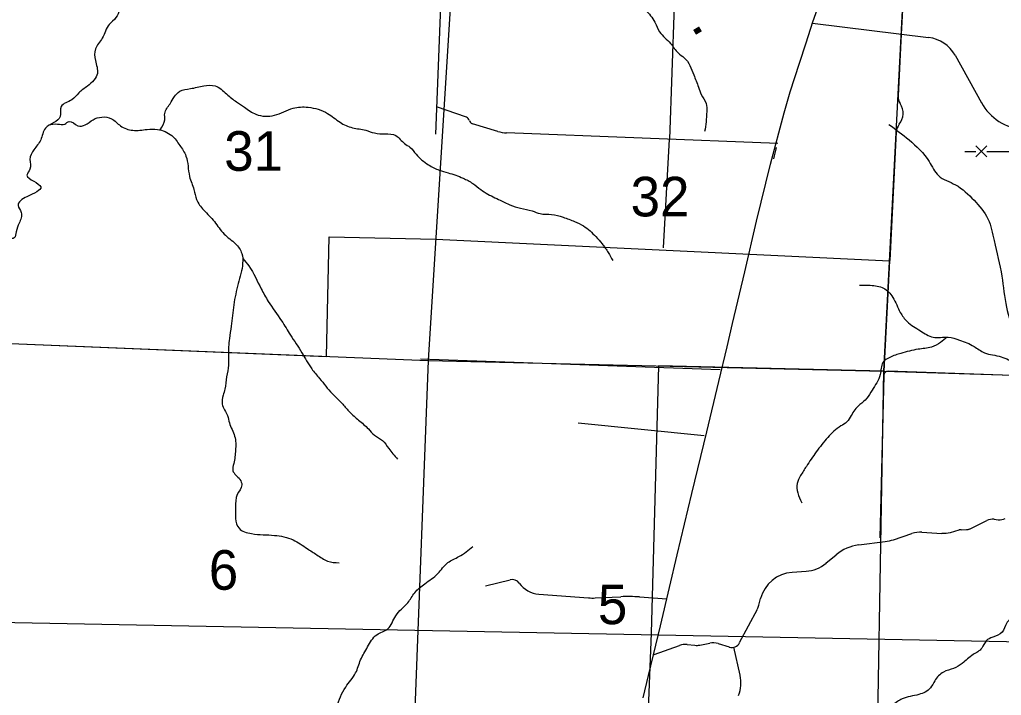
# Model space of a CAD drawing. Extents: x 1219626 to 1426462, y 456797 to 752399.
# Drawn here: x 1281776 to 1292936, y 687748 to 695425 of the extents above; entities that cross this region are included whole.
import ezdxf

# ---------------------------------------------------------------- set-up
doc = ezdxf.new("R2010")
doc.units = 0
for name, color, linetype in [('Local Roads Improved', 7, 'Continuous'), ('Narrow River Creek and Branch and Slough', 7, 'Continuous'), ('Narrow River Creek and Branch and Slough Text', 7, 'Continuous'), ('Quad Borders', 7, 'Continuous'), ('Section Lines', 7, 'Continuous'), ('Section Numbers', 7, 'Continuous'), ('State Forest', 7, 'Continuous'), ('State Routes Highway Center Lines', 7, 'Continuous'), ('Uninventoried Roads and Features', 7, 'Continuous')]:
    doc.layers.add(name, color=color, linetype=linetype)

msp = doc.modelspace()

# ---------------------------------------------------------------- linework, layer by layer
at = {"layer": 'Local Roads Improved'}
for p, q in [((1286608, 696794), (1286503, 694125)), ((1290789, 695385), (1292108, 695224)), ((1292409, 695021), (1292709, 694482)), ((1286856, 694316), (1286515, 694434)), ((1287211, 694156), (1286922, 694243)), ((1290395, 694017), (1287311, 694139))]:
    msp.add_line(p, q, dxfattribs=at)
for centre, radius, start, end in [((1292060, 694827), 400, 29.0833, 83.0227), ((1293233, 694774), 600, 209.0833, 265.474), ((1286839, 694269), 50, 12.697, 70.9024), ((1286937, 694291), 50, 192.697, 253.1932), ((1287327, 694539), 400, 253.1933, 267.7305)]:
    msp.add_arc(centre, radius, start, end, dxfattribs=at)
at = {"layer": 'Narrow River Creek and Branch and Slough'}
for points in [[(1285008, 702737), (1284934, 702733), (1284850, 702698), (1284761, 702668), (1284657, 702653), (1284588, 702688), (1284490, 702703), (1284430, 702688), (1284376, 702634), (1284341, 702629), (1284262, 702658), (1284183, 702673), (1284149, 702658), (1284030, 702599), (1283971, 702564), (1283882, 702500), (1283847, 702431), (1283872, 702347), (1283872, 702278), (1283877, 702228), (1283862, 702189), (1283808, 702189), (1283719, 702204), (1283630, 702179), (1283556, 702130), (1283462, 702070), (1283331, 701942), (1283247, 701868), (1283148, 701739), (1283005, 701705), (1282897, 701695), (1282822, 701640), (1282743, 701487), (1282753, 701329), (1282694, 701191), (1282650, 701136), (1282605, 701082), (1282561, 700904), (1282580, 700711), (1282630, 700349), (1282635, 700147), (1282645, 699915), (1282600, 699697), (1282496, 699514), (1282388, 699317), (1282319, 699173), (1282279, 699050), (1282230, 698916), (1282180, 698783), (1282161, 698689), (1282282, 698523), (1282282, 698345), (1282270, 698211), (1282326, 698111), (1282482, 697978), (1282582, 697833), (1282526, 697611), (1282582, 697500), (1282737, 697422), (1282826, 697311), (1282871, 697155), (1282715, 697122), (1282671, 697044), (1282671, 696933), (1282637, 696777), (1282582, 696610), (1282515, 696488), (1282604, 696321), (1282726, 696154), (1282804, 696065), (1282871, 695965), (1282904, 695716), (1282915, 695638), (1282871, 695449), (1282793, 695371), (1282715, 695216), (1282637, 695093), (1282637, 694960), (1282659, 694815), (1282548, 694671), (1282448, 694593), (1282370, 694515), (1282248, 694437), (1282237, 694326), (1282070, 694193), (1282015, 694059), (1281937, 693948), (1281893, 693837), (1281893, 693726), (1281859, 693659), (1281937, 693592)], [(1282896, 695776), (1282943, 695838), (1283005, 695916), (1283067, 695962), (1283114, 696001), (1283184, 696047), (1283238, 696094), (1283331, 696094), (1283432, 696063), (1283532, 696063), (1283625, 696078), (1283687, 696109), (1283734, 696164), (1283804, 696234), (1283920, 696303), (1284005, 696319), (1284129, 696342), (1284245, 696389), (1284323, 696435), (1284370, 696474), (1284432, 696544), (1284478, 696598), (1284532, 696629), (1284703, 696691), (1284811, 696730), (1284951, 696784), (1284990, 696800), (1285114, 696800), (1285160, 696800), (1285238, 696807), (1285338, 696815), (1285439, 696862), (1285563, 696916), (1285711, 696986), (1285819, 697056), (1285897, 697079), (1285990, 697079), (1286106, 697048), (1286261, 697017), (1286346, 696978), (1286594, 696893), (1286741, 696838), (1286865, 696815), (1287013, 696714), (1287145, 696683), (1287369, 696590), (1287563, 696489), (1287803, 696389), (1287974, 696334), (1288121, 696272), (1288214, 696148), (1288331, 696016), (1288447, 695947), (1288579, 695877), (1288672, 695815), (1288749, 695691), (1288889, 695535), (1288997, 695396), (1289051, 695287), (1289175, 695155), (1289261, 695047), (1289330, 694993), (1289439, 694799), (1289493, 694659), (1289524, 694574), (1289579, 694473), (1289586, 694380), (1289579, 694264), (1289563, 694155)], [(1283372, 694175), (1283425, 694289), (1283425, 694360), (1283485, 694470), (1283536, 694551), (1283596, 694611), (1283717, 694642), (1283868, 694672), (1283999, 694672), (1284129, 694581), (1284240, 694491), (1284331, 694430), (1284462, 694350), (1284673, 694339), (1284884, 694420), (1285055, 694430), (1285277, 694360), (1285418, 694259), (1285559, 694198), (1285710, 694168), (1285810, 694138), (1285931, 694128), (1286052, 694108), (1286152, 694017), (1286213, 693977), (1286283, 693896), (1286424, 693776), (1286545, 693715), (1286646, 693685), (1286817, 693624), (1286927, 693564), (1287018, 693494), (1287099, 693443), (1287260, 693363), (1287350, 693322), (1287471, 693282), (1287602, 693252), (1287692, 693222), (1287823, 693212), (1287954, 693181), (1288085, 693131), (1288186, 693081), (1288326, 692960), (1288397, 692879), (1288467, 692779), (1288518, 692688)], [(1282103, 694230), (1282207, 694239), (1282288, 694239), (1282338, 694269), (1282439, 694219), (1282519, 694229), (1282610, 694289), (1282710, 694319), (1282821, 694299), (1282922, 694219), (1283063, 694168), (1283224, 694178), (1283344, 694178), (1283505, 694108), (1283596, 693997), (1283666, 693876), (1283707, 693645), (1283757, 693494), (1283787, 693383), (1283868, 693262), (1283989, 693131), (1284099, 692990), (1284230, 692879), (1284301, 692769), (1284311, 692658), (1284260, 692426), (1284210, 692184), (1284180, 691943), (1284160, 691802), (1284150, 691610), (1284150, 691500), (1284129, 691369), (1284109, 691228), (1284089, 691157), (1284079, 691057), (1284139, 690926), (1284160, 690845), (1284220, 690694), (1284230, 690533), (1284210, 690382), (1284200, 690301), (1284280, 690201), (1284301, 690140), (1284250, 690029), (1284230, 689888), (1284230, 689758), (1284270, 689647), (1284411, 689586), (1284673, 689566), (1284884, 689516), (1285045, 689415), (1285156, 689345), (1285277, 689274), (1285408, 689254)], [(1291658, 694235), (1291886, 694059), (1292115, 693813), (1292221, 693654), (1292414, 693549), (1292625, 693373), (1292783, 693162), (1292854, 692915), (1292942, 692510), (1292994, 692159), (1293082, 691842), (1293153, 691595), (1293417, 691349), (1293628, 691138), (1293786, 691032), (1294085, 690909), (1294103, 690821), (1294208, 690698), (1294454, 690575), (1294613, 690469), (1294753, 690451), (1294868, 690507), (1295176, 690534), (1295263, 690469), (1295404, 690381), (1295703, 690381), (1295826, 690416), (1296002, 690328), (1296099, 690252), (1296459, 690258), (1296758, 690258), (1296917, 690187), (1297128, 690082), (1297286, 689941), (1297444, 689818), (1297568, 689748), (1297691, 689677), (1297831, 689624), (1297867, 689536), (1297937, 689413), (1298113, 689378), (1298236, 689343), (1298359, 689343), (1298553, 689343), (1298764, 689413), (1298852, 689466), (1298922, 689396), (1299027, 689272), (1299133, 689220), (1299186, 689096), (1299274, 688956), (1299344, 688850), (1299397, 688832), (1299555, 688868), (1299643, 688920), (1299749, 688885), (1299854, 688780), (1299907, 688656), (1299854, 688551), (1299889, 688463), (1300030, 688304), (1300259, 688111), (1300470, 687988), (1300681, 687935), (1300927, 687777), (1301068, 687706), (1301156, 687671), (1301314, 687513), (1301367, 687460), (1301419, 687389), (1301578, 687266), (1301736, 687213), (1301894, 687108), (1302000, 687002), (1302053, 686861), (1302070, 686650), (1302070, 686457), (1302088, 686369), (1302141, 686228), (1302176, 686122), (1302229, 685999), (1302281, 685911), (1302422, 685788), (1302492, 685665), (1302580, 685577), (1302687, 685416), (1302686, 685190), (1302721, 685014), (1302721, 684908), (1302791, 684802), (1302897, 684720)], [(1281937, 693592), (1282015, 693525), (1281859, 693414), (1281759, 693314), (1281793, 693236), (1281770, 693114), (1281737, 693014), (1281715, 692947), (1281570, 692969), (1281470, 692903), (1281326, 692725), (1281148, 692525), (1280959, 692502), (1280770, 692558), (1280537, 692580), (1280459, 692591), (1280414, 692514), (1280381, 692458), (1280292, 692458), (1280137, 692413), (1280025, 692313), (1279948, 692169), (1279892, 692080), (1279725, 692002), (1279614, 691969), (1279581, 691902), (1279581, 691802), (1279536, 691674), (1279459, 691674), (1279348, 691741), (1279214, 691763), (1279103, 691685), (1278903, 691585), (1278681, 691529), (1278670, 691440), (1278703, 691352), (1278625, 691240), (1278425, 691185), (1278158, 691162), (1278103, 691096), (1278058, 691040), (1277981, 691007), (1277881, 690973), (1277881, 690884), (1277914, 690796), (1277803, 690707), (1277469, 690551), (1277314, 690495), (1277236, 690429), (1277147, 690395), (1277069, 690351), (1277025, 690251), (1276991, 690117), (1276969, 690017), (1276902, 689973), (1276802, 689861), (1276725, 689806), (1276669, 689772), (1276602, 689784), (1276558, 689761), (1276497, 689544), (1276441, 689477), (1276408, 689388), (1276352, 689288), (1276219, 689199), (1276197, 689110), (1276186, 688999), (1276197, 688932), (1276241, 688865), (1276241, 688776), (1276186, 688698), (1276219, 688621), (1276263, 688520), (1276186, 688420), (1276163, 688320), (1276097, 688231), (1275863, 688109), (1275830, 688042), (1275874, 687842), (1275874, 687731), (1275897, 687631), (1275897, 687520), (1275986, 687386), (1275986, 687308), (1276030, 687219), (1276063, 687108), (1276097, 686986), (1276108, 686908), (1276141, 686808), (1276152, 686741), (1276152, 686608)], [(1284314, 692710), (1284381, 692628), (1284522, 692366), (1284602, 692225), (1284753, 692003), (1284854, 691842), (1284985, 691641), (1285096, 691459), (1285186, 691349), (1285327, 691177), (1285448, 691057), (1285528, 690966), (1285629, 690875), (1285740, 690775), (1285810, 690704), (1285901, 690644), (1285971, 690553), (1286072, 690432)], [(1291322, 692407), (1291446, 692407), (1291597, 692375), (1291702, 692270), (1291787, 692099), (1291865, 691995), (1292016, 691890), (1292160, 691818), (1292330, 691818), (1292461, 691785), (1292625, 691713), (1292743, 691641), (1292933, 691595), (1293018, 691562), (1293090, 691543), (1293188, 691536)], [(1292317, 691819), (1292245, 691759), (1292140, 691706), (1291990, 691680), (1291793, 691634), (1291669, 691588), (1291590, 691529), (1291558, 691392), (1291466, 691215), (1291407, 691123), (1291328, 691051), (1291270, 690992), (1291230, 690927), (1291178, 690855), (1291112, 690809), (1290962, 690678), (1290831, 690514), (1290719, 690350), (1290654, 690245), (1290615, 690154), (1290621, 690049), (1290667, 689937)], [(1283989, 685315), (1284092, 685462), (1284195, 685553), (1284308, 685655), (1284491, 685803), (1284616, 685917), (1284696, 686009), (1284821, 686100), (1285003, 686259), (1285254, 686510), (1285334, 686624), (1285311, 686875), (1285231, 687000), (1285231, 687171), (1285288, 687353), (1285379, 687615), (1285482, 687843), (1285595, 688003), (1285652, 688151), (1285732, 688299), (1285835, 688436), (1285960, 688504), (1286051, 688652), (1286188, 688801), (1286267, 688914), (1286381, 689017), (1286529, 689131), (1286643, 689256), (1286769, 689325), (1286928, 689439)], [(1298034, 689388), (1297960, 689365), (1297903, 689307), (1297828, 689208), (1297647, 689159), (1297441, 689134), (1297260, 689084), (1297145, 689043), (1296988, 689109), (1296890, 689150), (1296717, 689150), (1296544, 689200), (1296395, 689249), (1296214, 689257), (1296173, 689192), (1296091, 689126), (1296000, 689027), (1295951, 688903), (1295926, 688829), (1295860, 688796), (1295761, 688812), (1295572, 688812), (1295366, 688812), (1295292, 688812), (1295185, 688862), (1294995, 688870), (1294740, 688862), (1294592, 688829), (1294526, 688829), (1294402, 688870), (1294304, 688870), (1294164, 688771), (1294057, 688730), (1293884, 688755), (1293793, 688812), (1293694, 688920), (1293645, 689010), (1293538, 689035), (1293422, 688936), (1293315, 688812), (1293200, 688714), (1293093, 688648), (1292994, 688565), (1292945, 688466), (1292838, 688409), (1292764, 688368), (1292714, 688285), (1292615, 688211), (1292492, 688112), (1292393, 688054), (1292278, 688013), (1292179, 687914), (1292129, 687832), (1291998, 687758), (1291808, 687708), (1291701, 687642), (1291569, 687552), (1291454, 687445), (1291314, 687379), (1291174, 687321), (1291051, 687313), (1290845, 687379), (1290746, 687403), (1290622, 687387)]]:
    msp.add_spline(points, degree=3, dxfattribs=at)
at = {"layer": 'Quad Borders'}
msp.add_line((1262625, 688942), (1301837, 688190), dxfattribs=at)
at = {"layer": 'Section Lines'}
for p, q in [((1286745, 696783), (1286420, 691554)), ((1291599, 691433), (1291866, 696591)), ((1281581, 691748), (1286420, 691554)), ((1286420, 691554), (1286220, 686344)), ((1286420, 691554), (1291599, 691433)), ((1291506, 686139), (1291599, 691433)), ((1291599, 691433), (1296855, 691268))]:
    msp.add_line(p, q, dxfattribs=at)
at = {"layer": 'State Forest'}
for p, q in [((1285264, 691600), (1285295, 692958)), ((1285295, 692958), (1286507, 692930)), ((1281581, 691748), (1285264, 691600)), ((1289037, 691493), (1288955, 688456)), ((1291599, 691433), (1289037, 691493)), ((1288955, 688456), (1288868, 686242))]:
    msp.add_line(p, q, dxfattribs=at)
msp.add_lwpolyline([(1286507, 692930), (1291664, 692686), (1291599, 691433)], dxfattribs=at)
at = {"layer": 'State Routes Highway Center Lines'}
msp.add_lwpolyline([(1288864, 687720), (1288925, 687972), (1289007, 688317), (1289060, 688537), (1289163, 688974), (1289252, 689344), (1289418, 690042), (1289586, 690743), (1289723, 691313), (1289818, 691709), (1289879, 691975), (1290019, 692562), (1290154, 693135), (1290313, 693782), (1290468, 694366), (1290536, 694604), (1290640, 694932), (1290718, 695162), (1290794, 695402), (1290865, 695603)], dxfattribs=at)
msp.add_arc((1285700, 695034), 4800, 345.6582, 347.2164, dxfattribs=at)
at = {"layer": 'Uninventoried Roads and Features'}
for p, q in [((1291800, 695261), (1291825, 695729)), ((1289217, 695584), (1289162, 694066)), ((1291798, 695262), (1291762, 694561)), ((1289096, 692831), (1289162, 694066)), ((1291741, 694149), (1291669, 692690)), ((1292647, 693991), (1292772, 693866)), ((1292772, 693991), (1292647, 693866)), ((1292522, 693928), (1292647, 693928)), ((1292772, 693928), (1293147, 693928)), ((1289738, 691448), (1286332, 691569)), ((1291598, 691381), (1291556, 689539)), ((1289559, 690695), (1288125, 690842)), ((1292574, 689638), (1292771, 689734)), ((1292853, 689749), (1292899, 689744)), ((1292033, 689603), (1292258, 689589)), ((1292356, 689599), (1292458, 689628)), ((1292478, 689630), (1292541, 689631)), ((1291315, 689457), (1291614, 689495)), ((1291710, 689517), (1291920, 689588)), ((1290942, 689249), (1291059, 689346)), ((1290557, 689146), (1290716, 689158)), ((1287073, 688991), (1287351, 689061)), ((1287676, 688899), (1288243, 688856)), ((1288317, 688855), (1288610, 688869)), ((1288823, 688866), (1289134, 688844)), ((1290179, 688772), (1290199, 688849)), ((1289960, 688347), (1290162, 688729)), ((1288989, 688213), (1289276, 688315)), ((1289363, 688326), (1289451, 688317)), ((1289508, 688320), (1289620, 688341)), ((1289715, 688336), (1289843, 688298)), ((1289966, 687976), (1289896, 688296))]:
    msp.add_line(p, q, dxfattribs=at)
msp.add_lwpolyline([(1294354, 691337), (1291649, 691430)], dxfattribs=at)
for centre, radius, start, end in [((1291912, 694553), 150, 177.1069, 213.1697), ((1291619, 694362), 200, 320.9768, 33.1697), ((1291891, 694142), 150, 140.9768, 177.1534), ((1291648, 691380), 50, 88.0436, 178.6915), ((1292837, 689600), 150, 83.8252, 115.943), ((1292916, 689893), 150, 263.8252, 295.2962), ((1292015, 689303), 300, 86.5246, 108.5419), ((1292276, 689889), 300, 266.5246, 285.373), ((1292478, 689555), 75, 90.3224, 105.373), ((1292541, 689706), 75, 270.3224, 295.943), ((1291551, 689991), 500, 277.2857, 288.5419), ((1291378, 688961), 500, 97.2857, 129.7), ((1290687, 689557), 400, 274.2063, 309.7), ((1287375, 688964), 100, 35.8931, 104.004), ((1290586, 688747), 400, 94.2063, 165.2222), ((1287699, 689198), 300, 215.8931, 265.6338), ((1288289, 689454), 600, 265.6338, 272.7143), ((1288695, 687071), 1800, 85.9192, 92.7143), ((1289986, 688823), 200, 332.1803, 345.2222), ((1289344, 688127), 200, 84.4568, 109.6472), ((1289471, 688516), 200, 264.4568, 280.7204), ((1289658, 688145), 200, 73.2015, 100.7204), ((1289872, 688393), 100, 253.2015, 332.1803), ((1289575, 687890), 400, 339.1705, 12.3122)]:
    msp.add_arc(centre, radius, start, end, dxfattribs=at)

# ---------------------------------------------------------------- texts
at = {"layer": 'Narrow River Creek and Branch and Slough Text'}
msp.add_text('.', height=500, rotation=300.8102, dxfattribs=at).set_placement((1289401, 695361))
at = {"layer": 'Section Numbers'}
for s, p in [('31', (1284101, 693708)), ('32', (1288721, 693190)), ('6', (1283926, 688948)), ('5', (1288349, 688557))]:
    msp.add_text(s, height=450, rotation=359.9998, dxfattribs=at).set_placement(p)

doc.saveas('drawing.dxf')
